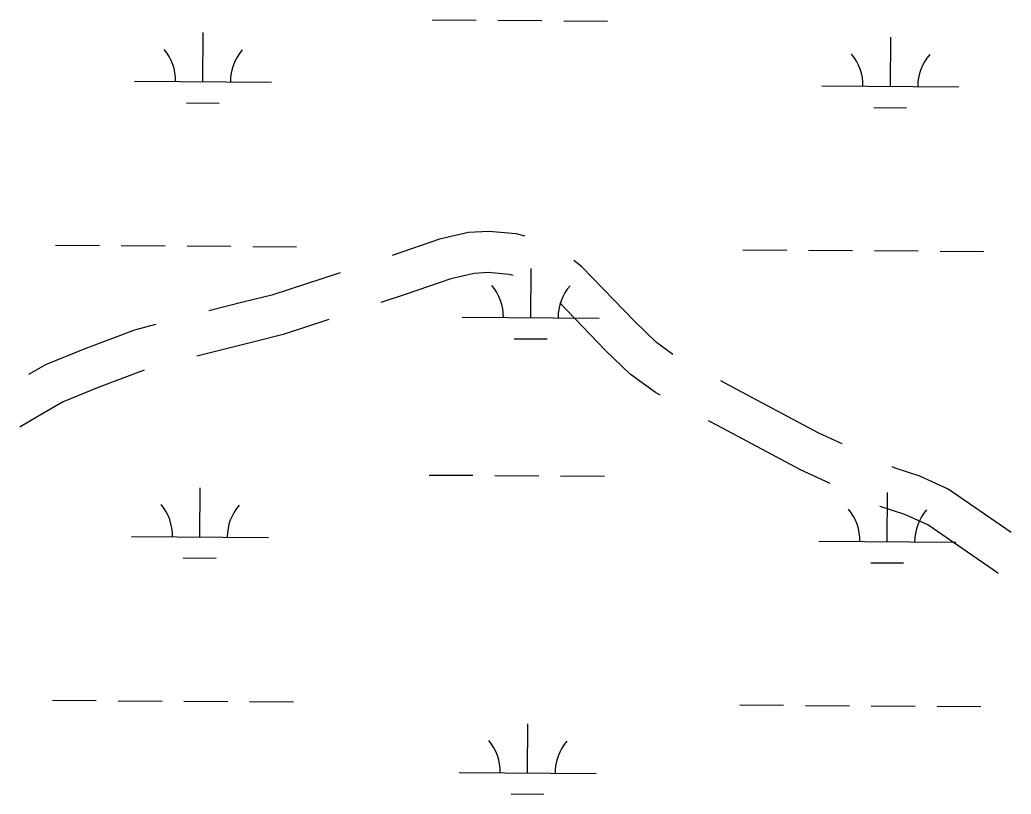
# Model space of a CAD drawing. Extents: x 3172231 to 3210228, y 940198 to 965780.
# Drawn here: x 3200926 to 3201650, y 950486 to 951052 of the extents above; entities that cross this region are included whole.
import ezdxf

# ---------------------------------------------------------------- set-up
doc = ezdxf.new("R2010")
doc.units = 0
doc.layers.add('V-ROAD-CNTR', color=7, linetype='Continuous')
doc.layers.add('V-WETL-SWMP', color=7, linetype='Continuous')

msp = doc.modelspace()

# ---------------------------------------------------------------- linework, layer by layer
at = {"layer": 'V-ROAD-CNTR'}
for points in [[(3201295.173, 950893.716), (3201288.602, 950895.504), (3201268.662, 950897.301), (3201253.744, 950896.395), (3201232.725, 950891.573), (3201198.829, 950879.794), (3201198.095, 950879.553)], [(3201403.074, 950807.342), (3201391.169, 950816.071), (3201375.177, 950831.442), (3201336.692, 950871.506), (3201330.633, 950875.925)], [(3201160.083, 950867.098), (3201110.139, 950850.733), (3201090, 950845.687), (3201064.109, 950839.24)], [(3201286.324, 950865.033), (3201283.278, 950865.862), (3201268.222, 950867.219), (3201258.036, 950866.601), (3201241.027, 950862.699), (3201208.425, 950851.368), (3201189.843, 950845.28)], [(3201393.731, 950777.687), (3201390.274, 950779.527), (3201371.819, 950793.059), (3201353.957, 950810.228), (3201320.413, 950845.148)], [(3201025.375, 950829.259), (3201009.856, 950825.206), (3200972.557, 950811.01), (3200944.84, 950799.814), (3200932.545, 950792.809)], [(3201151.831, 950832.825), (3201118.467, 950821.893), (3201097.27, 950816.581), (3201060.307, 950807.377), (3201055.522, 950806.127)], [(3201016.895, 950795.785), (3200983.511, 950783.08), (3200957.942, 950772.752), (3200940.554, 950762.845), (3200926.215, 950754.319)], [(3201526.758, 950741.921), (3201509.53, 950749.844), (3201449.804, 950781.816), (3201438.078, 950788.06)], [(3201517.843, 950713), (3201496.17, 950722.968), (3201435.674, 950755.352), (3201429.037, 950758.886)], [(3201650.071, 950677.28), (3201604.049, 950708.883), (3201583.262, 950718.495), (3201565.276, 950724.205), (3201563.096, 950725.207)], [(3201640.588, 950647.365), (3201640.14, 950647.707), (3201589.157, 950682.717), (3201572.384, 950690.473), (3201554.428, 950696.173), (3201554.181, 950696.287)]]:
    msp.add_lwpolyline(points, dxfattribs=at)
at = {"layer": 'V-WETL-SWMP'}
for p, q in [((3201227.335, 951051.909), (3201259.334, 951051.691)), ((3201275.334, 951051.583), (3201307.333, 951051.365)), ((3201323.333, 951051.256), (3201355.332, 951051.038)), ((3201059.959, 951006.618), (3201060.204, 951042.617)), ((3201561.855, 951003.201), (3201562.1, 951039.2)), ((3201009.96, 951006.958), (3201109.958, 951006.277)), ((3201511.856, 951003.541), (3201611.854, 951002.861)), ((3201047.854, 950991.269), (3201071.853, 950991.105)), ((3201549.75, 950987.852), (3201573.75, 950987.689)), ((3200952.3, 950887.277), (3200984.299, 950887.059)), ((3201000.299, 950886.95), (3201032.298, 950886.732)), ((3201048.298, 950886.623), (3201080.297, 950886.405)), ((3201096.297, 950886.296), (3201128.296, 950886.079)), ((3201454.196, 950883.86), (3201486.195, 950883.642)), ((3201502.195, 950883.533), (3201534.194, 950883.316)), ((3201550.194, 950883.207), (3201582.193, 950882.989)), ((3201598.193, 950882.88), (3201630.192, 950882.662)), ((3201299.262, 950834.172), (3201299.507, 950870.171)), ((3201249.264, 950834.512), (3201349.261, 950833.831)), ((3201287.158, 950818.823), (3201311.157, 950818.659)), ((3201225.07, 950719.242), (3201257.07, 950719.024)), ((3201273.069, 950718.915), (3201305.069, 950718.697)), ((3201321.068, 950718.589), (3201353.067, 950718.371)), ((3201057.694, 950673.95), (3201057.939, 950709.949)), ((3201559.591, 950670.534), (3201559.836, 950706.533)), ((3201007.695, 950674.291), (3201107.693, 950673.61)), ((3201509.592, 950670.874), (3201609.589, 950670.193)), ((3201045.589, 950658.601), (3201069.589, 950658.438)), ((3201547.486, 950655.185), (3201571.485, 950655.021)), ((3200950.035, 950554.609), (3200982.035, 950554.392)), ((3200998.034, 950554.283), (3201030.033, 950554.065)), ((3201046.033, 950553.956), (3201078.032, 950553.738)), ((3201094.032, 950553.629), (3201126.031, 950553.411)), ((3201451.932, 950551.193), (3201483.931, 950550.975)), ((3201499.931, 950550.866), (3201531.93, 950550.648)), ((3201547.929, 950550.539), (3201579.929, 950550.322)), ((3201595.928, 950550.213), (3201627.928, 950549.995)), ((3201296.998, 950501.504), (3201297.243, 950537.503)), ((3201246.999, 950501.845), (3201346.997, 950501.164)), ((3201284.893, 950486.155), (3201308.893, 950485.992))]:
    msp.add_line(p, q, dxfattribs=at)
for centre, start, end in [((3201004.72, 951007.468), 358.838165, 40.381824), ((3201115.204, 951006.716), 138.838162, 180.381821), ((3201506.617, 951004.052), 358.838165, 40.381824), ((3201617.1, 951003.3), 138.838162, 180.381821), ((3201244.024, 950835.022), 358.838165, 40.381824), ((3201354.507, 950834.27), 138.838162, 180.381821), ((3201002.456, 950674.801), 358.838165, 40.381824), ((3201112.939, 950674.049), 138.838162, 180.381821), ((3201504.352, 950671.385), 358.838165, 40.381824), ((3201614.835, 950670.633), 138.838162, 180.381821), ((3201241.759, 950502.355), 358.838165, 40.381824), ((3201352.243, 950501.603), 138.838162, 180.381821)]:
    msp.add_arc(centre, 35.246, start, end, dxfattribs=at)

doc.saveas('drawing.dxf')
